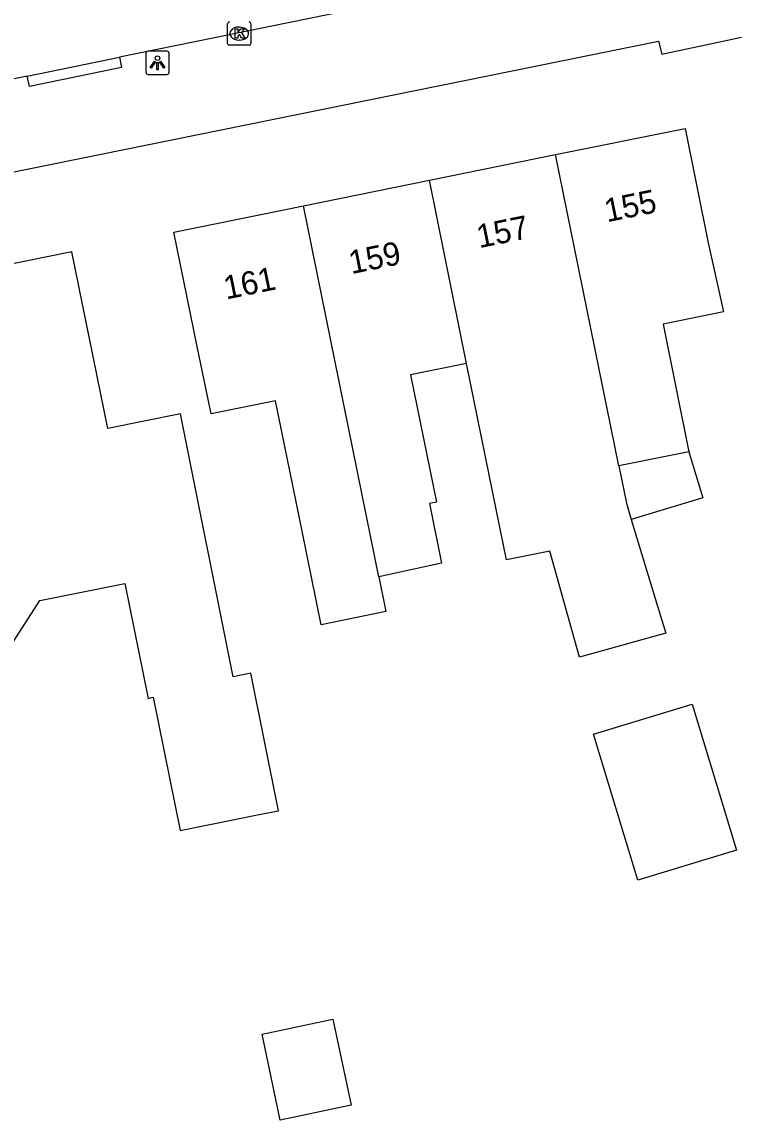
# Model space of a CAD drawing. Extents: x 162990 to 165007, y 383433 to 384336.
# Drawn here: x 163423.35 to 163454.09, y 383988.95 to 384036.02 of the extents above; entities that cross this region are included whole.
import ezdxf

# ---------------------------------------------------------------- set-up
doc = ezdxf.new("R2010")
doc.units = 0
for name, color, linetype in [('IMGEO_Kolk', 7, 'Continuous'), ('IMGEO_Lichtpunt', 7, 'Continuous'), ('IMGEO_Pand', 7, 'Continuous'), ('IMGEO_Pand_nummerreeks', 7, 'Continuous'), ('IMGEO_Rijbaan_lokaal_gesloten', 7, 'Continuous'), ('IMGEO_Voetpad_open', 7, 'Continuous')]:
    doc.layers.add(name, color=color, linetype=linetype)

msp = doc.modelspace()

# ---------------------------------------------------------------- linework, layer by layer
at = {"layer": 'IMGEO_Kolk'}
for p, q in [((163432.168, 384035.095), (163432.168, 384035.947)), ((163432.656, 384035.801), (163432.681, 384035.801)), ((163433.169, 384035.947), (163433.169, 384035.095)), ((163432.679, 384035.241), (163432.654, 384035.241)), ((163433.095, 384035.021), (163432.243, 384035.021))]:
    msp.add_line(p, q, dxfattribs=at)
for points in [[(163432.168, 384035.095), (163432.168, 384035.947)], [(163432.489, 384035.721), (163432.612, 384035.721), (163432.612, 384035.57), (163432.742, 384035.721), (163432.906, 384035.721), (163432.76, 384035.57), (163432.913, 384035.321), (163432.761, 384035.321), (163432.676, 384035.485), (163432.612, 384035.418), (163432.612, 384035.321), (163432.489, 384035.321), (163432.489, 384035.721)], [(163433.169, 384035.947), (163433.169, 384035.095)], [(163433.095, 384035.021), (163432.243, 384035.021)]]:
    msp.add_lwpolyline(points, dxfattribs=at)
for centre, start, end in [((163432.245, 384035.945), 91.552, 178.448), ((163432.245, 384035.945), 91.552, 178.448), ((163433.093, 384035.945), 1.552, 88.448), ((163433.093, 384035.945), 1.552, 88.448), ((163432.245, 384035.097), 181.552, 268.448), ((163432.245, 384035.097), 181.552, 268.448), ((163433.093, 384035.097), 271.552, 358.448), ((163433.093, 384035.097), 271.552, 358.448)]:
    msp.add_arc(centre, 0.0765, start, end, dxfattribs=at)
for centre, major_axis, ratio, start_param, end_param in [((163432.655, 384035.521), (-0.387, 0.002), 0.722429, 4.712389, 7.853982), ((163432.68, 384035.521), (-0.39, 0.002), 0.717154, 1.570796, 4.712389)]:
    msp.add_ellipse(centre, major_axis=major_axis, ratio=ratio, start_param=start_param, end_param=end_param, dxfattribs=at)
at = {"layer": 'IMGEO_Lichtpunt'}
for p, q in [((163428.665, 384034.671), (163428.665, 384033.864)), ((163428.665, 384034.671), (163428.665, 384033.864)), ((163429.567, 384034.766), (163428.759, 384034.766)), ((163429.567, 384034.766), (163428.759, 384034.766)), ((163429.661, 384033.864), (163429.661, 384034.671)), ((163429.661, 384033.864), (163429.661, 384034.671)), ((163428.759, 384033.77), (163429.567, 384033.77)), ((163428.759, 384033.77), (163429.567, 384033.77))]:
    msp.add_line(p, q, dxfattribs=at)
for points in [[(163429.039, 384034.335), (163429.078, 384034.307), (163428.89, 384034.045), (163428.852, 384034.072), (163429.039, 384034.335)], [(163429.141, 384034.287), (163429.188, 384034.287), (163429.188, 384033.965), (163429.141, 384033.965), (163429.141, 384034.287)], [(163429.251, 384034.307), (163429.289, 384034.334), (163429.476, 384034.072), (163429.437, 384034.044), (163429.251, 384034.307)]]:
    msp.add_lwpolyline(points, dxfattribs=at)
msp.add_circle((163429.164, 384034.469), 0.0994, dxfattribs=at)
for centre, start, end in [((163428.759, 384034.671), 90, 180), ((163428.759, 384034.671), 90, 180), ((163429.567, 384034.671), 0, 90), ((163429.567, 384034.671), 0, 90), ((163428.759, 384033.864), 180, 270), ((163428.759, 384033.864), 180, 270), ((163429.567, 384033.864), 270, 0), ((163429.567, 384033.864), 270, 360)]:
    msp.add_arc(centre, 0.0946, start, end, dxfattribs=at)
at = {"layer": 'IMGEO_Pand'}
for points in [[(163446.232, 384030.333), (163451.783, 384031.458), (163452.776, 384026.559), (163453.43, 384023.594), (163450.836, 384023.068), (163451.946, 384017.597)], [(163440.825, 384029.236), (163446.232, 384030.333)], [(163448.94, 384016.988), (163446.232, 384030.333)], [(163435.419, 384028.141), (163440.825, 384029.236)], [(163442.417, 384021.383), (163440.825, 384029.236)], [(163438.646, 384012.23), (163438.947, 384010.744), (163436.173, 384010.181), (163435.344, 384014.271), (163434.226, 384019.784), (163431.463, 384019.216), (163430.86, 384022.115), (163429.867, 384027.015), (163435.419, 384028.141)], [(163438.646, 384012.23), (163438.118, 384014.833), (163435.419, 384028.141)], [(163430.147, 384019.22), (163427.029, 384018.588), (163425.491, 384026.173), (163417.089, 384024.469)], [(163442.417, 384021.383), (163440.013, 384020.896), (163441.119, 384015.442), (163440.824, 384015.382), (163441.344, 384012.819), (163438.646, 384012.23)], [(163449.475, 384014.694), (163450.602, 384010.976), (163450.951, 384009.823), (163447.26, 384008.789), (163445.984, 384013.343), (163444.123, 384012.966), (163443.855, 384014.29), (163442.417, 384021.383)], [(163422.862, 384009.265), (163424.119, 384011.224), (163427.767, 384011.945), (163428.767, 384007.016), (163428.98, 384007.08), (163430.142, 384001.357), (163433.593, 384002.057), (163434.352, 384002.209), (163433.169, 384008.101), (163432.41, 384007.949), (163430.147, 384019.22)], [(163451.946, 384017.597), (163448.94, 384016.988)], [(163451.946, 384017.597), (163452.544, 384015.624), (163449.475, 384014.694)], [(163448.94, 384016.988), (163449.265, 384015.388), (163449.475, 384014.694)], [(163452.087, 384006.78), (163453.991, 384000.525), (163449.753, 383999.235), (163447.849, 384005.49), (163452.087, 384006.78)], [(163437.464, 383989.585), (163434.424, 383988.95), (163433.656, 383992.626), (163436.683, 383993.268), (163437.464, 383989.585)]]:
    msp.add_lwpolyline(points, dxfattribs=at)
at = {"layer": 'IMGEO_Rijbaan_lokaal_gesloten'}
for points in [[(163449.446, 384038.982), (163427.529, 384034.508)], [(163423.574, 384033.701), (163427.529, 384034.508)]]:
    msp.add_lwpolyline(points, dxfattribs=at)
msp.add_arc((163438.551, 383959.971), 75.236, 101.48268, 106.64314, dxfattribs=at)
at = {"layer": 'IMGEO_Voetpad_open'}
for points in [[(163410.036, 384026.962), (163450.636, 384035.203), (163450.784, 384034.639), (163454.196, 384035.371)], [(163427.529, 384034.508), (163427.623, 384034.074), (163423.671, 384033.254), (163423.574, 384033.701)]]:
    msp.add_lwpolyline(points, dxfattribs=at)

# ---------------------------------------------------------------- texts
at = {"layer": 'IMGEO_Pand_nummerreeks'}
for s, rotation, p in [('155', 11.4602, (163448.434, 384027.432)), ('157', 11.4592, (163442.955, 384026.322)), ('159', 11.4592, (163437.476, 384025.211)), ('161', 11.4592, (163432.109, 384024.123))]:
    msp.add_text(s, height=1, rotation=rotation, dxfattribs=at).set_placement(p)

doc.saveas('drawing.dxf')
